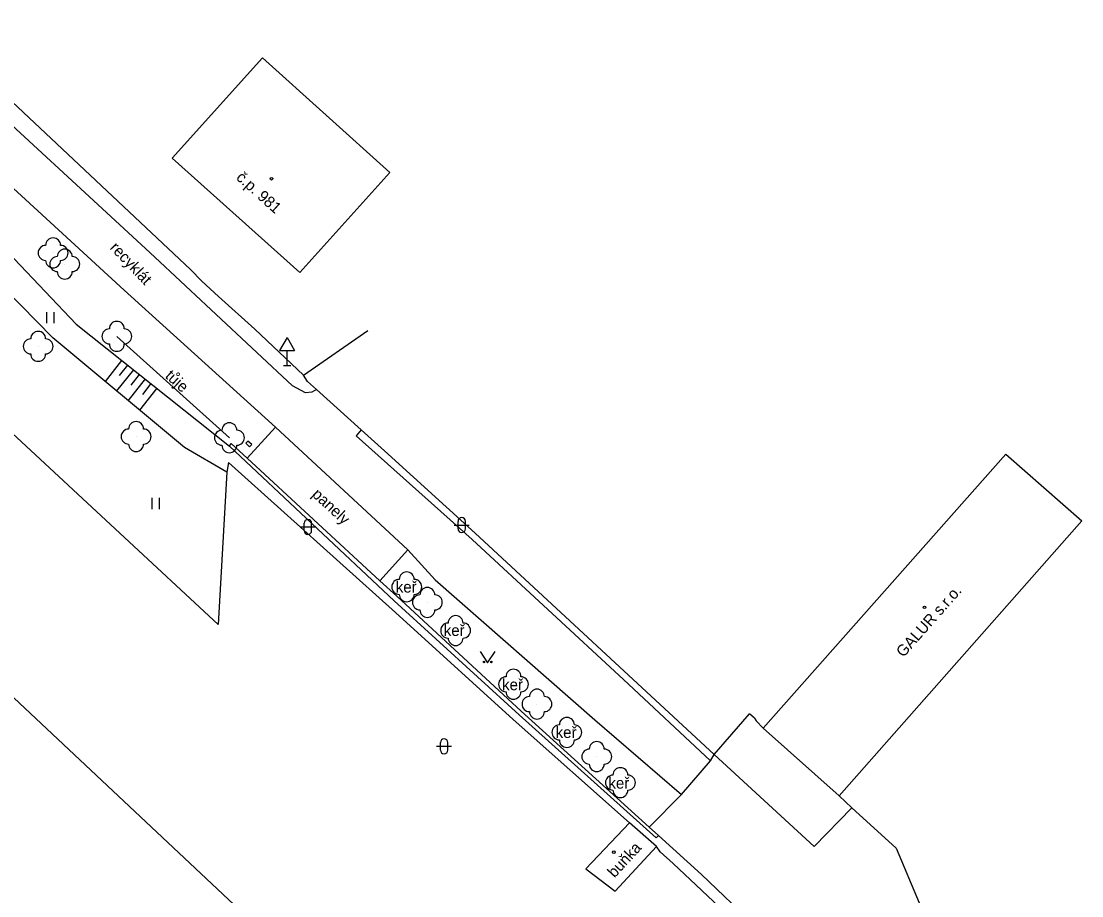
# Model space of a CAD drawing. Extents: x -577457 to -568404, y -1208466 to -1201387.
# Drawn here: x -569192.7 to -569121.8, y -1204419.8 to -1204361.4 of the extents above; entities that cross this region are included whole.
import ezdxf

# ---------------------------------------------------------------- set-up
doc = ezdxf.new("R2010")
doc.units = 0
for name, color, linetype in [('BUDOVY_MĚŘ', 7, 'Continuous'), ('BUDOVY_NEMĚŘ', 7, 'Continuous'), ('OBVOD_PILÍŘE', 7, 'Continuous'), ('POMOC_POPIS', 7, 'Continuous'), ('ROZHRANÍ_PLOCH', 7, 'Continuous'), ('VÝŠKOPIS', 7, 'Continuous'), ('ZELEŇ', 7, 'Continuous'), ('ZN_BUDOV', 7, 'Continuous'), ('ZN_DOPLŇKOVÉ', 7, 'Continuous'), ('ZN_KULTUR', 7, 'Continuous'), ('Č_POPIS_ORIENT', 7, 'Continuous')]:
    doc.layers.add(name, color=color, linetype=linetype)

msp = doc.modelspace()

# ---------------------------------------------------------------- linework, layer by layer
at = {"layer": 'BUDOVY_MĚŘ'}
for points in [[(-569138.03, -1204413.14), (-569143.12, -1204408.62)], [(-569150.25, -1204416.52), (-569152.06, -1204414.95)]]:
    msp.add_lwpolyline(points, dxfattribs=at)
at = {"layer": 'BUDOVY_NEMĚŘ'}
for points in [[(-569176.6, -1204363.8), (-569182.63, -1204370.5), (-569174.09, -1204378.15), (-569168.07, -1204371.47), (-569176.6, -1204363.8)], [(-569143.12, -1204408.62), (-569126.89, -1204390.29), (-569121.8, -1204394.76), (-569138.03, -1204413.14)], [(-569152.06, -1204414.95), (-569154.97, -1204418.02), (-569153, -1204419.51), (-569150.25, -1204416.52)]]:
    msp.add_lwpolyline(points, dxfattribs=at)
at = {"layer": 'OBVOD_PILÍŘE'}
msp.add_lwpolyline([(-569177.44, -1204389.54), (-569177.57, -1204389.42), (-569177.71, -1204389.56), (-569177.46, -1204389.8), (-569177.32, -1204389.66), (-569177.44, -1204389.54)], dxfattribs=at)
at = {"layer": 'ROZHRANÍ_PLOCH'}
for points in [[(-569212.94, -1204363.65), (-569211.94, -1204362.54), (-569210.72, -1204361.65), (-569209.19, -1204361.35), (-569207.24, -1204361.38), (-569205.32, -1204362.09), (-569203.56, -1204363.19), (-569199.61, -1204366.72), (-569185.84, -1204379.33), (-569175.72, -1204388.5)], [(-569172.98, -1204385.97), (-569173.3, -1204386.15), (-569173.73, -1204386.2), (-569174.59, -1204385.73), (-569184.14, -1204376.82), (-569197.15, -1204364.82)], [(-569177.63, -1204390.56), (-569175.72, -1204388.5)], [(-569175.72, -1204388.5), (-569166.88, -1204396.69)], [(-569169.99, -1204388.67), (-569170.34, -1204389.08), (-569162.58, -1204396.01), (-569152.45, -1204405.36), (-569146.64, -1204410.8)], [(-569166.88, -1204396.69), (-569168.74, -1204398.77)], [(-569166.88, -1204396.69), (-569165.05, -1204398.69), (-569154.38, -1204408.05), (-569148.57, -1204413.06)], [(-569148.57, -1204413.06), (-569146.64, -1204410.8)], [(-569146.64, -1204410.8), (-569146.38, -1204410.38)], [(-569146.38, -1204410.38), (-569139.7, -1204416.54), (-569137.17, -1204413.94)], [(-569148.57, -1204413.06), (-569150.73, -1204415.24)]]:
    msp.add_lwpolyline(points, dxfattribs=at)
at = {"layer": 'VÝŠKOPIS'}
for points in [[(-569212.94, -1204363.65), (-569211.31, -1204362.77), (-569209.83, -1204362.42), (-569208.78, -1204362.86), (-569205.09, -1204365.83), (-569195.31, -1204375.06), (-569189.06, -1204381.61), (-569178.8, -1204389.76)], [(-569178.98, -1204391.5), (-569181.82, -1204389.85), (-569190.62, -1204382.53), (-569197.03, -1204375.98), (-569206.85, -1204366.7), (-569210.92, -1204363.42), (-569212.94, -1204363.65)], [(-569186.02, -1204384.03), (-569187.13, -1204385.43)], [(-569185.23, -1204384.65), (-569186.36, -1204386.07)], [(-569185.63, -1204384.34), (-569186.19, -1204385.04)], [(-569184.45, -1204385.27), (-569185.59, -1204386.71)], [(-569184.84, -1204384.96), (-569185.41, -1204385.68)], [(-569183.67, -1204385.89), (-569184.83, -1204387.35)], [(-569184.06, -1204385.58), (-569184.63, -1204386.31)]]:
    msp.add_lwpolyline(points, dxfattribs=at)
at = {"layer": 'ZELEŇ'}
msp.add_lwpolyline([(-569178.81, -1204389.2), (-569186.34, -1204382.42)], dxfattribs=at)
for centre in [(-569190.6, -1204376.84), (-569189.82, -1204377.59), (-569186.34, -1204382.42), (-569191.6, -1204383.09), (-569185.05, -1204389.12), (-569178.81, -1204389.2), (-569166.95, -1204399.17), (-569165.57, -1204400.21), (-569163.68, -1204402.09), (-569159.81, -1204405.68), (-569158.24, -1204407.01), (-569156.24, -1204408.9), (-569154.24, -1204410.52), (-569152.66, -1204412.26)]:
    msp.add_circle(centre, 0.0005, dxfattribs=at)
for centre, start, end in [((-569190.6, -1204376.34), 0, 179.99999), ((-569191.1, -1204376.84), 89.99999, 269.99999), ((-569189.82, -1204377.09), 0, 179.99999), ((-569190.1, -1204376.84), 270, 89.99999), ((-569190.6, -1204377.34), 179.99999, 359.99999), ((-569190.32, -1204377.59), 89.99999, 269.99999), ((-569189.32, -1204377.59), 270, 89.99999), ((-569189.82, -1204378.09), 179.99999, 359.99999), ((-569186.84, -1204382.42), 89.99999, 269.99999), ((-569186.34, -1204381.92), 0, 179.99999), ((-569185.84, -1204382.42), 270, 89.99999), ((-569192.1, -1204383.09), 89.99999, 269.99999), ((-569191.6, -1204382.59), 0, 179.99999), ((-569191.1, -1204383.09), 270, 89.99999), ((-569186.34, -1204382.92), 179.99999, 359.99999), ((-569191.6, -1204383.59), 179.99999, 359.99999), ((-569185.05, -1204388.62), 0, 179.99999), ((-569178.81, -1204388.7), 0, 179.99999), ((-569185.55, -1204389.12), 89.99999, 269.99999), ((-569184.55, -1204389.12), 270, 89.99999), ((-569179.31, -1204389.2), 89.99999, 269.99999), ((-569178.31, -1204389.2), 270, 89.99999), ((-569185.05, -1204389.62), 179.99999, 359.99999), ((-569178.81, -1204389.7), 179.99999, 359.99999), ((-569166.95, -1204398.67), 0, 179.99999), ((-569167.45, -1204399.17), 89.99999, 269.99999), ((-569166.45, -1204399.17), 270, 89.99999), ((-569166.95, -1204399.67), 179.99999, 359.99999), ((-569165.57, -1204399.71), 0, 179.99999), ((-569166.07, -1204400.21), 89.99999, 269.99999), ((-569165.07, -1204400.21), 270, 89.99999), ((-569165.57, -1204400.71), 179.99999, 359.99999), ((-569163.68, -1204401.59), 0, 179.99999), ((-569164.18, -1204402.09), 89.99999, 269.99999), ((-569163.18, -1204402.09), 270, 89.99999), ((-569163.68, -1204402.59), 179.99999, 359.99999), ((-569160.31, -1204405.68), 89.99999, 269.99999), ((-569159.81, -1204405.18), 0, 179.99999), ((-569159.31, -1204405.68), 270, 89.99999), ((-569158.24, -1204406.51), 0, 179.99999), ((-569159.81, -1204406.18), 179.99999, 359.99999), ((-569158.74, -1204407.01), 89.99999, 269.99999), ((-569157.74, -1204407.01), 270, 89.99999), ((-569158.24, -1204407.51), 179.99999, 359.99999), ((-569156.24, -1204408.4), 0, 179.99999), ((-569156.74, -1204408.9), 89.99999, 269.99999), ((-569155.74, -1204408.9), 270, 89.99999), ((-569156.24, -1204409.4), 179.99999, 359.99999), ((-569154.24, -1204410.02), 0, 179.99999), ((-569154.74, -1204410.52), 89.99999, 269.99999), ((-569153.74, -1204410.52), 270, 89.99999), ((-569154.24, -1204411.02), 179.99999, 359.99999), ((-569152.66, -1204411.76), 0, 179.99999), ((-569153.16, -1204412.26), 89.99999, 269.99999), ((-569152.16, -1204412.26), 270, 89.99999), ((-569152.66, -1204412.76), 179.99999, 359.99999)]:
    msp.add_arc(centre, 0.5, start, end, dxfattribs=at)
at = {"layer": 'ZN_BUDOV'}
for centre in [(-569176, -1204371.88), (-569132.32, -1204400.54), (-569153.1, -1204416.91)]:
    msp.add_circle(centre, 0.0875, dxfattribs=at)
at = {"layer": 'ZN_DOPLŇKOVÉ'}
for p, q in [((-569174.95, -1204382.504), (-569175.45, -1204383.37)), ((-569174.95, -1204382.504), (-569174.45, -1204383.37)), ((-569175.45, -1204383.37), (-569174.45, -1204383.37)), ((-569174.95, -1204384.37), (-569174.95, -1204383.37)), ((-569175.2, -1204384.37), (-569174.7, -1204384.37))]:
    msp.add_line(p, q, dxfattribs=at)
for points in [[(-569193.35, -1204366.74), (-569181.42, -1204377.95)], [(-569179.56, -1204401.68), (-569192.72, -1204389.47), (-569206.08, -1204377.14)], [(-569181.42, -1204377.95), (-569180.66, -1204378.73)], [(-569180.66, -1204378.73), (-569179.54, -1204379.76)], [(-569179.54, -1204379.76), (-569177.1, -1204381.95)], [(-569177.1, -1204381.95), (-569173.86, -1204385.01)], [(-569173.86, -1204385.01), (-569169.56, -1204382.03)], [(-569173.58, -1204385.43), (-569173.86, -1204385.01)], [(-569172.98, -1204385.97), (-569173.58, -1204385.43)], [(-569214.96, -1204386.2), (-569143.92, -1204452.9)], [(-569169.99, -1204388.67), (-569172.98, -1204385.97)], [(-569168.43, -1204390.07), (-569169.99, -1204388.67)], [(-569178.8, -1204389.76), (-569178.69, -1204389.58), (-569177.63, -1204390.56)], [(-569178.8, -1204389.76), (-569167.78, -1204400.1), (-569159.42, -1204407.73), (-569150.26, -1204415.96), (-569150.1, -1204415.8)], [(-569168.43, -1204390.07), (-569162.37, -1204395.59), (-569146.38, -1204410.38)], [(-569178.88, -1204390.86), (-569178.98, -1204391.5)], [(-569152.06, -1204414.95), (-569159.84, -1204408.04), (-569167.7, -1204400.89), (-569178.88, -1204390.86)], [(-569177.63, -1204390.56), (-569168.74, -1204398.77)], [(-569178.98, -1204391.5), (-569179.56, -1204401.68)], [(-569168.74, -1204398.77), (-569167.62, -1204399.8), (-569159.3, -1204407.49), (-569150.73, -1204415.24)], [(-569146.38, -1204410.38), (-569144.03, -1204407.65)], [(-569143.7, -1204407.96), (-569144.03, -1204407.65)], [(-569143.7, -1204407.96), (-569143.57, -1204408.12), (-569143.12, -1204408.62)], [(-569138.03, -1204413.14), (-569137.17, -1204413.94)], [(-569137.17, -1204413.94), (-569134.21, -1204416.64), (-569131.14, -1204423.95), (-569122.99, -1204432)], [(-569150.73, -1204415.24), (-569150.1, -1204415.8)], [(-569150.1, -1204415.8), (-569147.23, -1204418.41), (-569143.68, -1204421.8)], [(-569150.01, -1204416.88), (-569150.25, -1204416.52)], [(-569149.13, -1204417.66), (-569150.01, -1204416.88)], [(-569127.8, -1204437.53), (-569139.16, -1204427.06), (-569149.13, -1204417.66)]]:
    msp.add_lwpolyline(points, dxfattribs=at)
at = {"layer": 'ZN_KULTUR'}
for p, q in [((-569191.02, -1204381.545), (-569191.02, -1204380.795)), ((-569190.52, -1204381.545), (-569190.52, -1204380.795)), ((-569183.98, -1204393.965), (-569183.98, -1204393.215)), ((-569183.48, -1204393.965), (-569183.48, -1204393.215)), ((-569174.06, -1204395.16), (-569173.06, -1204395.16)), ((-569173.81, -1204395.41), (-569173.81, -1204394.91)), ((-569173.31, -1204395.41), (-569173.31, -1204394.91)), ((-569163.77, -1204395.04), (-569162.77, -1204395.04)), ((-569163.52, -1204395.29), (-569163.52, -1204394.79)), ((-569163.02, -1204395.29), (-569163.02, -1204394.79)), ((-569164.7, -1204410.08), (-569164.7, -1204409.58)), ((-569164.2, -1204410.08), (-569164.2, -1204409.58)), ((-569164.95, -1204409.83), (-569163.95, -1204409.83))]:
    msp.add_line(p, q, dxfattribs=at)
msp.add_lwpolyline([(-569162.04, -1204403.49), (-569161.54, -1204404.24), (-569161.04, -1204403.49)], dxfattribs=at)
for centre in [(-569161.79, -1204404.19), (-569161.29, -1204404.19)]:
    msp.add_circle(centre, 0.05, dxfattribs=at)
for centre, start, end in [((-569173.56, -1204394.91), 0, 179.99999), ((-569163.27, -1204394.79), 0, 179.99999), ((-569173.56, -1204395.41), 179.99999, 359.99999), ((-569163.27, -1204395.29), 179.99999, 359.99999), ((-569164.45, -1204409.58), 0, 179.99999), ((-569164.45, -1204410.08), 179.99999, 359.99999)]:
    msp.add_arc(centre, 0.25, start, end, dxfattribs=at)

# ---------------------------------------------------------------- texts
at = {"layer": 'POMOC_POPIS'}
for s, rotation, p in [('recyklát', 313.65738, (-569186.85, -1204376.54)), ('panely', 317.27721, (-569173.34, -1204393.06)), ('GALUR s.r.o.', 48.54998, (-569133.73, -1204403.93)), ('buňka', 47.39427, (-569153.05, -1204418.67))]:
    msp.add_text(s, height=0.75, rotation=rotation, dxfattribs=at).set_placement(p)
at = {"layer": 'ZELEŇ'}
msp.add_text('tůje', height=0.75, rotation=318.00017, dxfattribs=at).set_placement((-569183.16, -1204385.14))
for p in [(-569167.68, -1204399.55), (-569164.47, -1204402.45), (-569160.57, -1204406.08), (-569156.99, -1204409.27), (-569153.46, -1204412.66)]:
    msp.add_text('keř', height=0.75, dxfattribs=at).set_placement(p)
at = {"layer": 'Č_POPIS_ORIENT'}
msp.add_text('č.p. 981', height=0.75, rotation=318.1465, dxfattribs=at).set_placement((-569178.41, -1204371.88))

doc.saveas('drawing.dxf')
